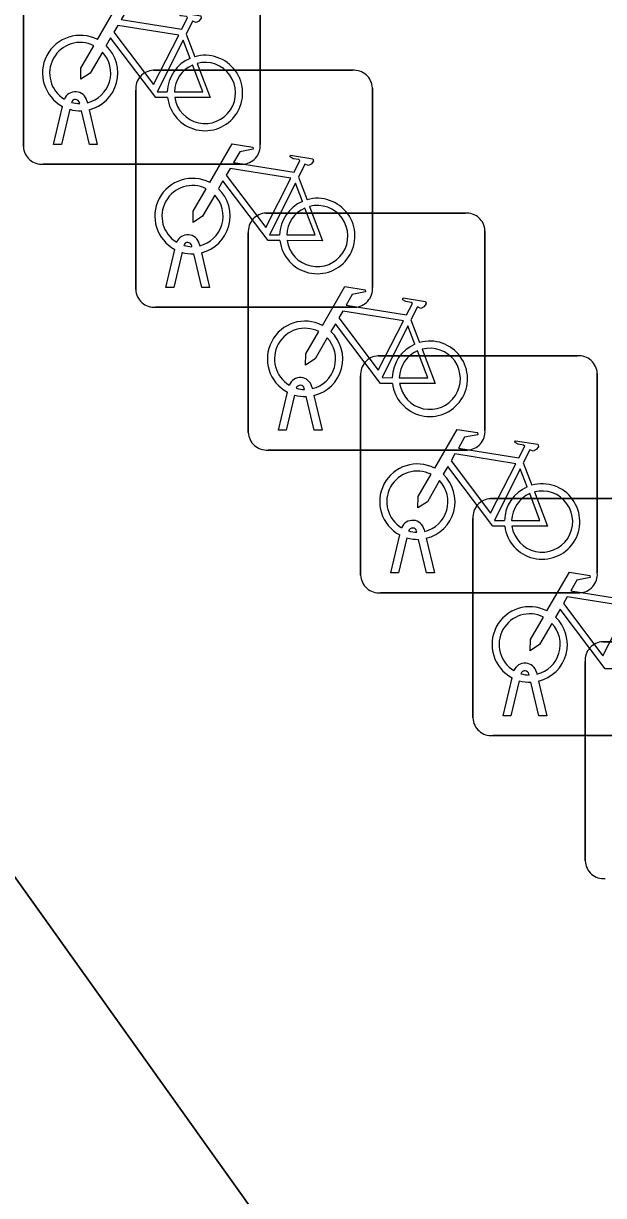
# Model space of a CAD drawing. Extents: x 161087 to 161926, y 382572 to 383873.
# Drawn here: x 161492.385 to 161494.834, y 383507.336 to 383512.278 of the extents above; entities that cross this region are included whole.
import ezdxf

# ---------------------------------------------------------------- set-up
doc = ezdxf.new("R2010")
doc.units = 0
for name, color, linetype in [('IMGEO_Fietsenrek', 7, 'Continuous'), ('IMGEO_Pand', 7, 'Continuous'), ('IMGEO_Voetpad_open', 7, 'Continuous')]:
    doc.layers.add(name, color=color, linetype=linetype)

msp = doc.modelspace()

# ---------------------------------------------------------------- linework, layer by layer
at = {"layer": 'IMGEO_Fietsenrek'}
for p, q in [((161493.3845, 383512.6091), (161493.3845, 383511.7682)), ((161493.3845, 383511.7682), (161493.3845, 383512.6091)), ((161492.3855, 383511.7589), (161492.3855, 383512.5998)), ((161492.3855, 383512.5998), (161492.3855, 383511.7589)), ((161493.0722, 383512.2332), (161493.1085, 383512.138)), ((161492.9339, 383512.0805), (161493.7748, 383512.0805)), ((161493.7748, 383512.0805), (161492.9339, 383512.0805)), ((161492.8595, 383511.1559), (161492.8595, 383511.9968)), ((161492.8595, 383511.9968), (161492.8595, 383511.1559)), ((161493.8585, 383512.0061), (161493.8585, 383511.1652)), ((161493.8585, 383511.1652), (161493.8585, 383512.0061)), ((161492.5125, 383511.7683), (161492.5508, 383511.9283)), ((161492.5812, 383511.9161), (161492.5459, 383511.7683)), ((161492.6229, 383511.9399), (161492.6219, 383511.9442)), ((161492.6536, 383511.9514), (161492.6554, 383511.9435)), ((161492.664, 383511.7683), (161492.6301, 383511.91)), ((161492.6624, 383511.9143), (161492.6974, 383511.7683)), ((161492.5459, 383511.7683), (161492.5125, 383511.7683)), ((161492.6974, 383511.7683), (161492.664, 383511.7683)), ((161493.3101, 383511.6845), (161492.4692, 383511.6845)), ((161492.4692, 383511.6845), (161493.3101, 383511.6845)), ((161493.5462, 383511.6302), (161493.5825, 383511.535)), ((161493.4089, 383511.4785), (161494.2498, 383511.4785)), ((161494.2498, 383511.4785), (161493.4089, 383511.4785)), ((161493.3345, 383510.5539), (161493.3345, 383511.3948)), ((161493.3345, 383511.3948), (161493.3345, 383510.5539)), ((161494.3335, 383511.4041), (161494.3335, 383510.5632)), ((161494.3335, 383510.5632), (161494.3335, 383511.4041)), ((161492.9865, 383511.1653), (161493.0248, 383511.3253)), ((161493.0969, 383511.3369), (161493.0959, 383511.3412)), ((161493.1276, 383511.3484), (161493.1294, 383511.3405)), ((161493.0552, 383511.3131), (161493.0199, 383511.1653)), ((161493.138, 383511.1653), (161493.1041, 383511.307)), ((161493.1364, 383511.3113), (161493.1714, 383511.1653)), ((161493.0199, 383511.1653), (161492.9865, 383511.1653)), ((161493.1714, 383511.1653), (161493.138, 383511.1653)), ((161493.7841, 383511.0815), (161492.9432, 383511.0815)), ((161492.9432, 383511.0815), (161493.7841, 383511.0815)), ((161494.0212, 383511.0282), (161494.0575, 383510.933)), ((161493.8829, 383510.8765), (161494.7238, 383510.8765)), ((161494.7238, 383510.8765), (161493.8829, 383510.8765)), ((161493.8085, 383509.9519), (161493.8085, 383510.7928)), ((161493.8085, 383510.7928), (161493.8085, 383509.9519)), ((161494.8075, 383510.8021), (161494.8075, 383509.9612)), ((161494.8075, 383509.9612), (161494.8075, 383510.8021)), ((161493.5719, 383510.7349), (161493.5709, 383510.7392)), ((161493.6026, 383510.7464), (161493.6044, 383510.7385)), ((161493.4615, 383510.5633), (161493.4998, 383510.7233)), ((161493.5302, 383510.7111), (161493.4949, 383510.5633)), ((161493.613, 383510.5633), (161493.5791, 383510.705)), ((161493.6114, 383510.7093), (161493.6464, 383510.5633)), ((161493.4949, 383510.5633), (161493.4615, 383510.5633)), ((161493.6464, 383510.5633), (161493.613, 383510.5633)), ((161494.2591, 383510.4795), (161493.4182, 383510.4795)), ((161493.4182, 383510.4795), (161494.2591, 383510.4795)), ((161494.4952, 383510.4262), (161494.5315, 383510.331)), ((161494.3569, 383510.2745), (161495.1978, 383510.2745)), ((161495.1978, 383510.2745), (161494.3569, 383510.2745)), ((161494.2825, 383509.3499), (161494.2825, 383510.1908)), ((161494.2825, 383510.1908), (161494.2825, 383509.3499)), ((161494.0459, 383510.1329), (161494.0449, 383510.1372)), ((161494.0766, 383510.1444), (161494.0784, 383510.1365)), ((161493.9355, 383509.9613), (161493.9738, 383510.1213)), ((161494.0042, 383510.1091), (161493.9689, 383509.9613)), ((161494.087, 383509.9613), (161494.0531, 383510.103)), ((161494.0854, 383510.1073), (161494.1204, 383509.9613)), ((161493.9689, 383509.9613), (161493.9355, 383509.9613)), ((161494.1204, 383509.9613), (161494.087, 383509.9613)), ((161494.7331, 383509.8775), (161493.8922, 383509.8775)), ((161493.8922, 383509.8775), (161494.7331, 383509.8775)), ((161494.8309, 383509.6715), (161495.6718, 383509.6715)), ((161495.6718, 383509.6715), (161494.8309, 383509.6715)), ((161494.7565, 383508.7469), (161494.7565, 383509.5878)), ((161494.7565, 383509.5878), (161494.7565, 383508.7469)), ((161494.4095, 383509.3593), (161494.4478, 383509.5193)), ((161494.4782, 383509.5071), (161494.4429, 383509.3593)), ((161494.5199, 383509.5309), (161494.5189, 383509.5352)), ((161494.561, 383509.3593), (161494.5271, 383509.501)), ((161494.5506, 383509.5424), (161494.5524, 383509.5345)), ((161494.5594, 383509.5053), (161494.5944, 383509.3593)), ((161494.4429, 383509.3593), (161494.4095, 383509.3593)), ((161494.5944, 383509.3593), (161494.561, 383509.3593)), ((161495.2071, 383509.2755), (161494.3662, 383509.2755)), ((161494.3662, 383509.2755), (161495.2071, 383509.2755))]:
    msp.add_line(p, q, dxfattribs=at)
for points in [[(161492.6981, 383512.2102), (161492.7928, 383512.3737), (161492.879, 383512.3599), (161492.8807, 383512.3512), (161492.8246, 383512.3403), (161492.7984, 383512.295), (161493.0536, 383512.2542)], [(161493.0536, 383512.2542), (161493.0786, 383512.303), (161493.0735, 383512.307), (161493.0503, 383512.3107), (161493.0376, 383512.3182), (161493.0366, 383512.3213), (161493.0388, 383512.3259), (161493.1336, 383512.3108), (161493.1359, 383512.3005), (161493.1265, 383512.2881), (161493.1141, 383512.2817), (161493.0996, 383512.2879), (161493.0722, 383512.2332)], [(161493.0407, 383512.229), (161492.7839, 383512.27), (161492.7672, 383512.2412), (161492.9342, 383512.0209), (161493.0407, 383512.229)], [(161492.9938, 383511.9655), (161492.9441, 383511.9656), (161492.7534, 383512.2173), (161492.7344, 383512.1845)], [(161492.7188, 383512.1577), (161492.6672, 383512.0685), (161492.6273, 383512.0425), (161492.6285, 383512.09), (161492.683, 383512.1842)], [(161493.0887, 383512.131), (161493.0594, 383512.2078), (161492.95, 383511.9897), (161492.9927, 383511.9896)], [(161493.0227, 383511.9895), (161493.1426, 383511.9893), (161493.0994, 383512.1029)], [(161493.1192, 383512.1098), (161493.1742, 383511.9652), (161493.0241, 383511.9655)], [(161493.1721, 383511.6072), (161493.2668, 383511.7707), (161493.353, 383511.7569), (161493.3547, 383511.7482), (161493.2986, 383511.7373), (161493.2724, 383511.692), (161493.5276, 383511.6512)], [(161493.5276, 383511.6512), (161493.5526, 383511.7), (161493.5475, 383511.704), (161493.5243, 383511.7077), (161493.5116, 383511.7152), (161493.5106, 383511.7183), (161493.5128, 383511.7229), (161493.6076, 383511.7078), (161493.6099, 383511.6975), (161493.6005, 383511.6851), (161493.5881, 383511.6787), (161493.5736, 383511.6849), (161493.5462, 383511.6302)], [(161493.5147, 383511.626), (161493.2579, 383511.667), (161493.2412, 383511.6382), (161493.4082, 383511.4179), (161493.5147, 383511.626)], [(161493.1928, 383511.5547), (161493.1412, 383511.4655), (161493.1013, 383511.4395), (161493.1025, 383511.487), (161493.157, 383511.5812)], [(161493.4678, 383511.3625), (161493.4181, 383511.3626), (161493.2274, 383511.6143), (161493.2084, 383511.5815)], [(161493.5627, 383511.528), (161493.5334, 383511.6048), (161493.424, 383511.3867), (161493.4667, 383511.3866)], [(161493.4967, 383511.3865), (161493.6166, 383511.3863), (161493.5734, 383511.4999)], [(161493.5932, 383511.5068), (161493.6482, 383511.3622), (161493.4981, 383511.3625)], [(161493.6471, 383511.0052), (161493.7418, 383511.1687), (161493.828, 383511.1549), (161493.8297, 383511.1462), (161493.7736, 383511.1353), (161493.7474, 383511.09), (161494.0026, 383511.0492)], [(161494.0026, 383511.0492), (161494.0276, 383511.098), (161494.0225, 383511.102), (161493.9993, 383511.1057), (161493.9866, 383511.1132), (161493.9856, 383511.1163), (161493.9878, 383511.1209), (161494.0826, 383511.1058), (161494.0849, 383511.0955), (161494.0755, 383511.0831), (161494.0631, 383511.0767), (161494.0486, 383511.0829), (161494.0212, 383511.0282)], [(161493.9897, 383511.024), (161493.7329, 383511.065), (161493.7162, 383511.0362), (161493.8832, 383510.8159), (161493.9897, 383511.024)], [(161493.6678, 383510.9527), (161493.6162, 383510.8635), (161493.5763, 383510.8375), (161493.5775, 383510.885), (161493.632, 383510.9792)], [(161493.9428, 383510.7605), (161493.8931, 383510.7606), (161493.7024, 383511.0123), (161493.6834, 383510.9795)], [(161494.0377, 383510.926), (161494.0084, 383511.0028), (161493.899, 383510.7847), (161493.9417, 383510.7846)], [(161493.9717, 383510.7845), (161494.0916, 383510.7843), (161494.0484, 383510.8979)], [(161494.0682, 383510.9048), (161494.1232, 383510.7602), (161493.9731, 383510.7605)], [(161494.1211, 383510.4032), (161494.2158, 383510.5667), (161494.302, 383510.5529), (161494.3037, 383510.5442), (161494.2476, 383510.5333), (161494.2214, 383510.488), (161494.4766, 383510.4472)], [(161494.4766, 383510.4472), (161494.5016, 383510.496), (161494.4965, 383510.5), (161494.4733, 383510.5037), (161494.4606, 383510.5112), (161494.4596, 383510.5143), (161494.4618, 383510.5189), (161494.5566, 383510.5038), (161494.5589, 383510.4935), (161494.5495, 383510.4811), (161494.5371, 383510.4747), (161494.5226, 383510.4809), (161494.4952, 383510.4262)], [(161494.4637, 383510.422), (161494.2069, 383510.463), (161494.1902, 383510.4342), (161494.3572, 383510.2139), (161494.4637, 383510.422)], [(161494.4168, 383510.1585), (161494.3671, 383510.1586), (161494.1764, 383510.4103), (161494.1574, 383510.3775)], [(161494.5117, 383510.324), (161494.4824, 383510.4008), (161494.373, 383510.1827), (161494.4157, 383510.1826)], [(161494.1418, 383510.3507), (161494.0902, 383510.2615), (161494.0503, 383510.2355), (161494.0515, 383510.283), (161494.106, 383510.3772)], [(161494.4457, 383510.1825), (161494.5656, 383510.1823), (161494.5224, 383510.2959)], [(161494.5422, 383510.3028), (161494.5972, 383510.1582), (161494.4471, 383510.1585)], [(161494.5951, 383509.8012), (161494.6898, 383509.9647), (161494.776, 383509.9509), (161494.7777, 383509.9422), (161494.7216, 383509.9313), (161494.6954, 383509.886), (161494.9506, 383509.8452)], [(161494.9377, 383509.82), (161494.6809, 383509.861), (161494.6642, 383509.8322), (161494.8312, 383509.6119), (161494.9377, 383509.82)], [(161494.8908, 383509.5565), (161494.8411, 383509.5566), (161494.6504, 383509.8083), (161494.6314, 383509.7755)], [(161494.6158, 383509.7487), (161494.5642, 383509.6595), (161494.5243, 383509.6335), (161494.5255, 383509.681), (161494.58, 383509.7752)]]:
    msp.add_lwpolyline(points, dxfattribs=at)
for centre, radius, start, end in [((161492.6251, 383512.0689), 0.159, 62.6766, 242.1369), ((161492.6251, 383512.0689), 0.129, 63.3192, 238.903), ((161492.6251, 383512.0689), 0.159, 283.5766, 46.6042), ((161492.6251, 383512.0689), 0.129, 283.6043, 43.4302), ((161493.1517, 383511.9849), 0.159, 113.3408, 178.3217), ((161493.1517, 383511.9849), 0.159, 187.0065, 105.7708), ((161493.1517, 383511.9849), 0.129, 188.6715, 104.5883), ((161492.9372, 383512.0026), 0.0779, 92.4484, 184.2845), ((161492.9372, 383512.0026), 0.0779, 92.4484, 184.2845), ((161493.1517, 383511.9849), 0.129, 113.923, 177.9556), ((161493.7806, 383512.0028), 0.0779, 2.4484, 94.2845), ((161493.7806, 383512.0028), 0.0779, 2.4484, 94.2845), ((161492.6049, 383511.9403), 0.0499, 12.8025, 158.6934), ((161492.6251, 383512.0689), 0.159, 253.9967, 271.7867), ((161492.6049, 383511.9403), 0.0174, 12.8025, 163.4502), ((161492.6251, 383512.0689), 0.129, 253.415, 269.0204), ((161493.3068, 383511.7624), 0.0779, 272.4484, 4.2845), ((161493.3068, 383511.7624), 0.0779, 272.4484, 4.2845), ((161492.4634, 383511.7622), 0.0779, 182.4484, 274.2845), ((161492.4634, 383511.7622), 0.0779, 182.4484, 274.2845), ((161493.0991, 383511.4659), 0.159, 62.6766, 242.1369), ((161493.0991, 383511.4659), 0.129, 63.3192, 238.903), ((161493.0991, 383511.4659), 0.159, 283.5766, 46.6042), ((161493.0991, 383511.4659), 0.129, 283.6043, 43.4302), ((161493.6257, 383511.3819), 0.159, 113.3408, 178.3217), ((161493.6257, 383511.3819), 0.159, 187.0065, 105.7708), ((161493.4122, 383511.4006), 0.0779, 92.4484, 184.2845), ((161493.4122, 383511.4006), 0.0779, 92.4484, 184.2845), ((161493.6257, 383511.3819), 0.129, 113.923, 177.9556), ((161493.6257, 383511.3819), 0.129, 188.6715, 104.5883), ((161494.2556, 383511.4008), 0.0779, 2.4484, 94.2845), ((161494.2556, 383511.4008), 0.0779, 2.4484, 94.2845), ((161493.0789, 383511.3373), 0.0499, 12.8025, 158.6934), ((161493.0789, 383511.3373), 0.0174, 12.8025, 163.4502), ((161493.0991, 383511.4659), 0.129, 253.415, 269.0204), ((161493.0991, 383511.4659), 0.159, 253.9967, 271.7867), ((161492.9374, 383511.1592), 0.0779, 182.4484, 274.2845), ((161492.9374, 383511.1592), 0.0779, 182.4484, 274.2845), ((161493.7808, 383511.1594), 0.0779, 272.4484, 4.2845), ((161493.7808, 383511.1594), 0.0779, 272.4484, 4.2845), ((161493.5741, 383510.8639), 0.159, 62.6766, 242.1369), ((161493.5741, 383510.8639), 0.129, 63.3192, 238.903), ((161493.5741, 383510.8639), 0.159, 283.5766, 46.6042), ((161493.5741, 383510.8639), 0.129, 283.6043, 43.4302), ((161494.1007, 383510.7799), 0.159, 187.0065, 105.7708), ((161494.1007, 383510.7799), 0.159, 113.3408, 178.3217), ((161494.1007, 383510.7799), 0.129, 113.923, 177.9556), ((161494.1007, 383510.7799), 0.129, 188.6715, 104.5883), ((161493.8862, 383510.7986), 0.0779, 92.4484, 184.2845), ((161493.8862, 383510.7986), 0.0779, 92.4484, 184.2845), ((161494.7296, 383510.7988), 0.0779, 2.4484, 94.2845), ((161494.7296, 383510.7988), 0.0779, 2.4484, 94.2845), ((161493.5539, 383510.7353), 0.0499, 12.8025, 158.6934), ((161493.5539, 383510.7353), 0.0174, 12.8025, 163.4502), ((161493.5741, 383510.8639), 0.129, 253.415, 269.0204), ((161493.5741, 383510.8639), 0.159, 253.9967, 271.7867), ((161493.4124, 383510.5572), 0.0779, 182.4484, 274.2845), ((161493.4124, 383510.5572), 0.0779, 182.4484, 274.2845), ((161494.2558, 383510.5574), 0.0779, 272.4484, 4.2845), ((161494.2558, 383510.5574), 0.0779, 272.4484, 4.2845), ((161494.0481, 383510.2619), 0.159, 62.6766, 242.1369), ((161494.0481, 383510.2619), 0.129, 63.3192, 238.903), ((161494.0481, 383510.2619), 0.129, 283.6043, 43.4302), ((161494.0481, 383510.2619), 0.159, 283.5766, 46.6042), ((161494.5747, 383510.1779), 0.159, 187.0065, 105.7708), ((161494.5747, 383510.1779), 0.159, 113.3408, 178.3217), ((161494.5747, 383510.1779), 0.129, 113.923, 177.9556), ((161494.5747, 383510.1779), 0.129, 188.6715, 104.5883), ((161494.3602, 383510.1966), 0.0779, 92.4484, 184.2845), ((161494.3602, 383510.1966), 0.0779, 92.4484, 184.2845), ((161494.0279, 383510.1333), 0.0499, 12.8025, 158.6934), ((161494.0279, 383510.1333), 0.0174, 12.8025, 163.4502), ((161494.0481, 383510.2619), 0.129, 253.415, 269.0204), ((161494.0481, 383510.2619), 0.159, 253.9967, 271.7867), ((161493.8864, 383509.9552), 0.0779, 182.4484, 274.2845), ((161493.8864, 383509.9552), 0.0779, 182.4484, 274.2845), ((161494.7298, 383509.9554), 0.0779, 272.4484, 4.2845), ((161494.7298, 383509.9554), 0.0779, 272.4484, 4.2845), ((161494.5221, 383509.6599), 0.159, 62.6766, 242.1369), ((161494.5221, 383509.6599), 0.129, 63.3192, 238.903), ((161494.5221, 383509.6599), 0.129, 283.6043, 43.4302), ((161494.5221, 383509.6599), 0.159, 283.5766, 46.6042), ((161494.8342, 383509.5936), 0.0779, 92.4484, 184.2845), ((161494.8342, 383509.5936), 0.0779, 92.4484, 184.2845), ((161494.5019, 383509.5313), 0.0499, 12.8025, 158.6934), ((161494.5019, 383509.5313), 0.0174, 12.8025, 163.4502), ((161494.5221, 383509.6599), 0.159, 253.9967, 271.7867), ((161494.5221, 383509.6599), 0.129, 253.415, 269.0204), ((161494.3604, 383509.3532), 0.0779, 182.4484, 274.2845), ((161494.3604, 383509.3532), 0.0779, 182.4484, 274.2845), ((161494.8344, 383508.7502), 0.0779, 182.4484, 274.2845), ((161494.8344, 383508.7502), 0.0779, 182.4484, 274.2845)]:
    msp.add_arc(centre, radius, start, end, dxfattribs=at)
at = {"layer": 'IMGEO_Pand'}
msp.add_lwpolyline([(161506.169, 383489.331), (161480.477, 383525.301), (161474.58, 383521.077), (161473.653, 383520.413), (161472.937, 383521.413), (161472.417, 383521.041), (161472.285, 383521.221), (161460.774, 383512.952), (161459.104, 383511.752), (161460.387, 383509.966), (161468.277, 383498.982)], dxfattribs=at)
at = {"layer": 'IMGEO_Voetpad_open'}
msp.add_lwpolyline([(161485.051, 383531.22), (161480.477, 383525.301), (161506.169, 383489.331)], dxfattribs=at)

doc.saveas('drawing.dxf')
